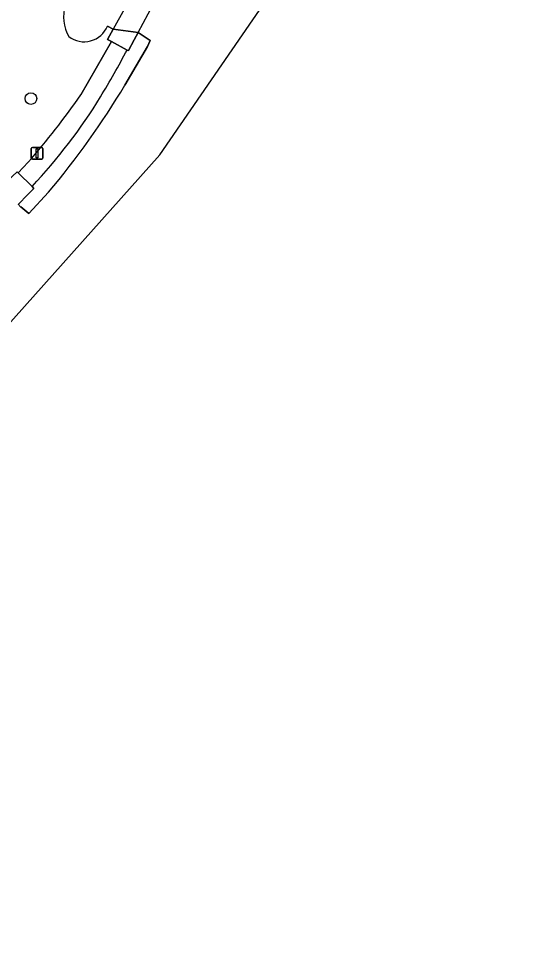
# Model space of a CAD drawing. Extents: x 160663 to 161506, y 382245 to 383291.
# Drawn here: x 161458.9 to 161502.4, y 382687.1 to 382764.6 of the extents above; entities that cross this region are included whole.
import ezdxf

# ---------------------------------------------------------------- set-up
doc = ezdxf.new("R2010")
doc.units = 0
for name, color, linetype in [('IMGEO_Boom', 7, 'Continuous'), ('IMGEO_Dek', 7, 'Continuous'), ('IMGEO_Groenvoorziening', 7, 'Continuous'), ('IMGEO_Lichtmast', 7, 'Continuous'), ('IMGEO_Oever', 7, 'Continuous'), ('IMGEO_Voetpad_gesloten', 7, 'Continuous'), ('IMGEO_Voetpad_halfverhard', 7, 'Continuous'), ('IMGEO_Waterloop', 7, 'Continuous')]:
    doc.layers.add(name, color=color, linetype=linetype)

msp = doc.modelspace()

# ---------------------------------------------------------------- linework, layer by layer
at = {"layer": 'IMGEO_Boom'}
msp.add_circle((161459.922, 382757.863), 0.489, dxfattribs=at)
at = {"layer": 'IMGEO_Dek'}
msp.add_lwpolyline([(161470.199, 382765.758), (161468.873, 382767.399), (161466.84, 382763.701), (161468.932, 382763.406)], close=True, dxfattribs=at)
at = {"layer": 'IMGEO_Groenvoorziening'}
for points in [[(161464.124, 382758.177), (161466.687, 382762.657), (161466.362, 382762.831), (161466.84, 382763.701), (161466.355, 382763.946)], [(161457.98, 382751.843), (161458.188, 382751.137), (161458.385, 382751.333), (161458.773, 382751.718), (161458.859, 382751.632), (161459.697, 382752.507)]]:
    msp.add_lwpolyline(points, dxfattribs=at)
for centre, radius, start, end in [((161465.957, 382764.719), 3.293, 162.52938, 210.06041), ((161464.392, 382764.764), 2.126, 232.8129, 337.37468), ((161406.663, 382798.478), 70.185, 319.08059, 324.95568)]:
    msp.add_arc(centre, radius, start, end, dxfattribs=at)
at = {"layer": 'IMGEO_Lichtmast'}
for p, q in [((161459.944, 382752.865), (161459.944, 382753.665)), ((161459.944, 382753.665), (161459.944, 382752.865)), ((161460.044, 382753.765), (161460.834, 382753.765)), ((161460.834, 382753.765), (161460.044, 382753.765)), ((161460.934, 382753.665), (161460.934, 382752.865)), ((161460.934, 382752.865), (161460.934, 382753.665)), ((161460.834, 382752.765), (161460.044, 382752.765)), ((161460.044, 382752.765), (161460.834, 382752.765))]:
    msp.add_line(p, q, dxfattribs=at)
msp.add_lwpolyline([(161460.364, 382753.64), (161460.514, 382753.64), (161460.514, 382752.89), (161460.364, 382752.89), (161460.364, 382753.64)], dxfattribs=at)
for centre, start, end in [((161460.044, 382753.665), 90, 180), ((161460.044, 382753.665), 90, 180), ((161460.834, 382753.665), 0, 90), ((161460.834, 382753.665), 360, 90), ((161460.044, 382752.865), 180, 270), ((161460.044, 382752.865), 180, 270), ((161460.834, 382752.865), 270, 0), ((161460.834, 382752.865), 270, 0)]:
    msp.add_arc(centre, 0.1, start, end, dxfattribs=at)
at = {"layer": 'IMGEO_Oever'}
for points in [[(161467.831, 382758.982), (161469.729, 382762.242), (161469.938, 382762.734), (161468.932, 382763.406), (161468.609, 382762.807), (161468.117, 382761.893), (161468.023, 382761.943)], [(161460.019, 382750.473), (161460.176, 382750.317), (161459.63, 382749.762), (161458.866, 382748.986), (161458.876, 382748.971)], [(161459.076, 382748.754), (161459.76, 382748.207), (161461.409, 382750)]]:
    msp.add_lwpolyline(points, dxfattribs=at)
for centre, radius, start, end in [((161306.657, 382851.219), 184.415, 329.63976, 331.04629), ((161407.062, 382795.644), 70.971, 319.97425, 328.89732), ((161425.03, 382783.207), 47.915, 316.90709, 328.27091), ((161459.702, 382749.532), 0.998, 214.16527, 231.16572)]:
    msp.add_arc(centre, radius, start, end, dxfattribs=at)
at = {"layer": 'IMGEO_Voetpad_gesloten'}
for points in [[(161470.199, 382765.758), (161468.873, 382767.399), (161466.84, 382763.701), (161468.932, 382763.406)], [(161468.932, 382763.406), (161466.84, 382763.701), (161466.362, 382762.831), (161466.687, 382762.657), (161468.023, 382761.943), (161468.117, 382761.893), (161468.609, 382762.807)]]:
    msp.add_lwpolyline(points, close=True, dxfattribs=at)
msp.add_lwpolyline([(161458.866, 382748.986), (161459.63, 382749.762), (161460.176, 382750.317), (161460.019, 382750.473), (161458.859, 382751.632)], dxfattribs=at)
at = {"layer": 'IMGEO_Voetpad_halfverhard'}
for points in [[(161468.023, 382761.943), (161466.687, 382762.657), (161464.124, 382758.177)], [(161459.697, 382752.507), (161458.859, 382751.632), (161460.019, 382750.473)]]:
    msp.add_lwpolyline(points, dxfattribs=at)
for centre, radius, start, end in [((161306.657, 382851.219), 184.415, 329.63976, 331.04629), ((161406.663, 382798.478), 70.185, 319.08059, 324.95568), ((161425.03, 382783.207), 47.915, 316.90709, 328.27091)]:
    msp.add_arc(centre, radius, start, end, dxfattribs=at)
at = {"layer": 'IMGEO_Waterloop'}
for points in [[(161411.699, 382687.026), (161440.774, 382719.571), (161470.767, 382753.142), (161502.369, 382798.997)], [(161466.355, 382763.946), (161466.84, 382763.701), (161468.932, 382763.406), (161469.938, 382762.734), (161469.729, 382762.242), (161467.831, 382758.982)], [(161461.409, 382750), (161459.76, 382748.207), (161459.076, 382748.754)], [(161458.876, 382748.971), (161458.866, 382748.986)]]:
    msp.add_lwpolyline(points, dxfattribs=at)
for centre, radius, start, end in [((161465.957, 382764.719), 3.293, 162.52938, 210.06041), ((161464.392, 382764.764), 2.126, 232.8129, 337.37468), ((161407.062, 382795.644), 70.971, 319.97425, 328.89732), ((161459.702, 382749.532), 0.998, 214.16527, 231.16572)]:
    msp.add_arc(centre, radius, start, end, dxfattribs=at)

doc.saveas('drawing.dxf')
